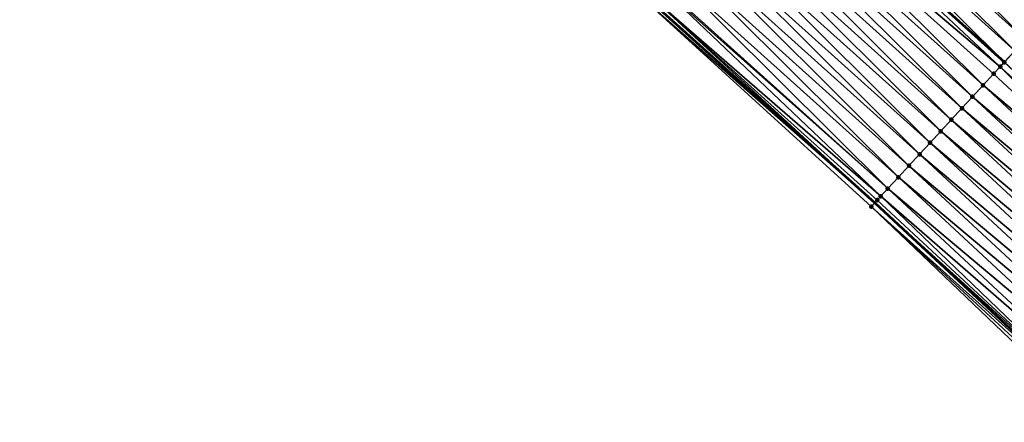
# Model space of a CAD drawing. Header units: feet. Extents: x 2017424 to 2024169, y 808042 to 818730.
# Tile 314 of 329: x 2022711 to 2022774, y 814197 to 814223. Entities that reach past the tile are written whole.
import ezdxf

# ---------------------------------------------------------------- set-up
doc = ezdxf.new("R2010")
doc.units = ezdxf.units.FT
doc.header["$MEASUREMENT"] = 0
for name, color, linetype, lineweight in [('EP_Travel Lane', 172, 'Continuous', 53), ('NB-Road Shots', 141, 'Continuous', 100), ('NB-Road X-Section', 40, 'Continuous', 13), ('STRIPING', 60, 'Continuous', 53)]:
    doc.layers.add(name, color=color, linetype=linetype, lineweight=lineweight)
doc.layers.add('I-77-MM15-17_NB-Surface-BORDER', color=7, linetype='Continuous')
doc.layers.add('I-77-MM15-17_NB-Surface-TIN', color=7, linetype='Continuous')

msp = doc.modelspace()

# ---------------------------------------------------------------- linework, layer by layer
at = {"layer": 'EP_Travel Lane'}
msp.add_polyline3d([(2022422.866419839, 814481.6365759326, 277.5953129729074), (2022439.554069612, 814470.6363868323, 278.3151810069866), (2022455.948422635, 814459.6945810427, 279.0055293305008), (2022472.429681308, 814448.3860954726, 279.7034446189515), (2022488.915409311, 814437.0745433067, 280.252218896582), (2022504.734931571, 814425.6150870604, 280.8348896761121), (2022520.860066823, 814413.8003842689, 281.4652631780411), (2022536.768550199, 814402.0424437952, 282.1749077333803), (2022552.725660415, 814390.006062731, 282.8795338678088), (2022568.682401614, 814377.9699600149, 283.5969408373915), (2022584.137333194, 814365.8545024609, 284.2994493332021), (2022599.807654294, 814353.4460540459, 284.9861975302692), (2022615.215788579, 814341.120437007, 285.6930206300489), (2022630.668926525, 814328.4424044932, 286.3776769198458), (2022646.120596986, 814315.7655759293, 287.1156403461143), (2022661.083339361, 814303.1523471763, 287.8029821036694), (2022676.315716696, 814290.2122915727, 288.5668324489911), (2022691.440887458, 814277.2549136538, 289.3512160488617), (2022706.463531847, 814264.0731237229, 290.1004089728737), (2022721.486653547, 814250.8909149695, 290.8320312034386), (2022736.360581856, 814237.6979294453, 291.5224315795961), (2022751.290612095, 814224.4090451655, 292.2294043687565), (2022765.93421145, 814211.228142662, 292.9237701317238), (2022780.590182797, 814197.6377920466, 293.6343164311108)], dxfattribs=at)
at = {"layer": 'I-77-MM15-17_NB-Surface-BORDER', "color": 3, "linetype": 'Continuous', "lineweight": -3}
msp.add_polyline3d([(2022780.173136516, 814197.1852651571, 293.5812173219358), (2022765.714295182, 814210.9894531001, 292.8945522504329), (2022751.15893774, 814224.2602618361, 292.2115319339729), (2022736.178017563, 814237.4916983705, 291.4986828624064), (2022721.118423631, 814250.4685502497, 290.782546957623), (2022706.131713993, 814263.6924901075, 290.0551970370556), (2022691.043186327, 814276.7986129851, 289.2953614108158), (2022675.922343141, 814289.7565755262, 288.5111486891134), (2022660.81247296, 814302.8384393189, 287.7624959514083), (2022645.361589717, 814314.8332538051, 286.9877210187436), (2022629.909807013, 814327.5102613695, 286.2553828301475), (2022614.650795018, 814340.4269575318, 285.607187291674), (2022599.440062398, 814352.9787763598, 284.9315571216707), (2022584.010182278, 814365.6929084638, 284.2812309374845), (2022568.561657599, 814377.8087969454, 283.5788104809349)], dxfattribs=at)
at = {"layer": 'I-77-MM15-17_NB-Surface-TIN', "color": 128, "linetype": 'Continuous', "lineweight": -3}
for points in [[(2022776.265068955, 814222.4236316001, 293.966247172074), (2022762.0540387, 814236.5514659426, 293.3208155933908), (2022761.390598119, 814235.8032336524, 293.2574630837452)], [(2022776.265068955, 814222.4236316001, 293.966247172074), (2022776.94323965, 814223.1585400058, 294.034276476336), (2022762.0540387, 814236.5514659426, 293.3208155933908)], [(2022775.586763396, 814221.6888482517, 293.9033880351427), (2022761.390598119, 814235.8032336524, 293.2574630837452), (2022760.727179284, 814235.0549819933, 293.1932825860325)], [(2022775.586763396, 814221.6888482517, 293.9033880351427), (2022776.265068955, 814222.4236316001, 293.966247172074), (2022761.390598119, 814235.8032336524, 293.2574630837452)], [(2022774.9082926, 814220.9542181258, 293.8468634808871), (2022760.727179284, 814235.0549819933, 293.1932825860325), (2022760.063628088, 814234.3068482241, 293.1341417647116)], [(2022774.9082926, 814220.9542181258, 293.8468634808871), (2022775.586763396, 814221.6888482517, 293.9033880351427), (2022760.727179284, 814235.0549819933, 293.1932825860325)], [(2022760.063628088, 814234.3068482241, 293.1341417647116), (2022759.407718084, 814233.5674202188, 293.0773944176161), (2022774.237687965, 814220.2279356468, 293.7877521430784)], [(2022774.9082926, 814220.9542181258, 293.8468634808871), (2022760.063628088, 814234.3068482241, 293.1341417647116), (2022774.237687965, 814220.2279356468, 293.7877521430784)], [(2022773.971958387, 814219.940057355, 293.7626822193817), (2022759.400033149, 814233.5587534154, 293.0766664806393), (2022758.736730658, 814232.810398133, 293.0080561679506)], [(2022774.22990717, 814220.2195088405, 293.7870662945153), (2022759.405603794, 814233.565036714, 293.0772114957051), (2022759.400033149, 814233.5587534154, 293.0766664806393)], [(2022773.971958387, 814219.940057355, 293.7626822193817), (2022774.22990717, 814220.2195088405, 293.7870662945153), (2022759.400033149, 814233.5587534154, 293.0766664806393)], [(2022774.22990717, 814220.2195088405, 293.7870662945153), (2022759.407718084, 814233.5674202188, 293.0773944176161), (2022759.405603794, 814233.565036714, 293.0772114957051)], [(2022774.22990717, 814220.2195088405, 293.7870662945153), (2022774.237687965, 814220.2279356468, 293.7877521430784), (2022759.407718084, 814233.5674202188, 293.0773944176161)], [(2022772.873502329, 814218.7497508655, 293.6534401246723), (2022758.736730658, 814232.810398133, 293.0080561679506), (2022758.07348995, 814232.0619878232, 292.9370934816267)], [(2022772.873502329, 814218.7497508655, 293.6534401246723), (2022773.551669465, 814219.4846625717, 293.7216058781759), (2022758.736730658, 814232.810398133, 293.0080561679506)], [(2022773.551669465, 814219.4846625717, 293.7216058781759), (2022773.971958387, 814219.940057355, 293.7626822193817), (2022758.736730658, 814232.810398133, 293.0080561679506)], [(2022772.195396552, 814218.0147822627, 293.5829221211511), (2022758.07348995, 814232.0619878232, 292.9370934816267), (2022757.410253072, 814231.3135741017, 292.8659849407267)], [(2022772.195396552, 814218.0147822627, 293.5829221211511), (2022772.873502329, 814218.7497508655, 293.6534401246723), (2022758.07348995, 814232.0619878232, 292.9370934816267)], [(2022771.517307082, 814217.279798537, 293.5117789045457), (2022757.410253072, 814231.3135741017, 292.8659849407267), (2022756.746869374, 814230.5652911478, 292.8004666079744)], [(2022771.517307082, 814217.279798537, 293.5117789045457), (2022772.195396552, 814218.0147822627, 293.5829221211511), (2022757.410253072, 814231.3135741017, 292.8659849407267)], [(2022770.839097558, 814216.5449261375, 293.4452381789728), (2022756.746869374, 814230.5652911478, 292.8004666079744), (2022756.083495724, 814229.8169992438, 292.7345656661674)], [(2022770.839097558, 814216.5449261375, 293.4452381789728), (2022771.517307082, 814217.279798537, 293.5117789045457), (2022756.746869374, 814230.5652911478, 292.8004666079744)], [(2022770.160906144, 814215.8100369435, 293.3780031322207), (2022756.083495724, 814229.8169992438, 292.7345656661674), (2022755.420117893, 814229.0687110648, 292.6688239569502)], [(2022770.160906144, 814215.8100369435, 293.3780031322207), (2022770.839097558, 814216.5449261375, 293.4452381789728), (2022756.083495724, 814229.8169992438, 292.7345656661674)], [(2022769.482745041, 814215.0751196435, 293.3096061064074), (2022755.420117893, 814229.0687110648, 292.6688239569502), (2022754.756676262, 814228.3204797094, 292.6055114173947)], [(2022769.482745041, 814215.0751196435, 293.3096061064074), (2022770.160906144, 814215.8100369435, 293.3780031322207), (2022755.420117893, 814229.0687110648, 292.6688239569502)], [(2022768.804624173, 814214.3401650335, 293.2396666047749), (2022754.756676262, 814228.3204797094, 292.6055114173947), (2022754.093342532, 814227.5721522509, 292.5380905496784)], [(2022768.804624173, 814214.3401650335, 293.2396666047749), (2022769.482745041, 814215.0751196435, 293.3096061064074), (2022754.756676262, 814228.3204797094, 292.6055114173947)], [(2022768.126582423, 814213.6051370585, 293.166694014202), (2022754.093342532, 814227.5721522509, 292.5380905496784), (2022753.430128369, 814226.823718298, 292.4661171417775)], [(2022768.126582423, 814213.6051370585, 293.166694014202), (2022768.804624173, 814214.3401650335, 293.2396666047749), (2022754.093342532, 814227.5721522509, 292.5380905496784)], [(2022767.448511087, 814212.8701365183, 293.0948556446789), (2022753.430128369, 814226.823718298, 292.4661171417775), (2022752.766776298, 814226.075407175, 292.3993946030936)], [(2022767.448511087, 814212.8701365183, 293.0948556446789), (2022768.126582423, 814213.6051370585, 293.166694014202), (2022753.430128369, 814226.823718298, 292.4661171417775)], [(2022766.770422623, 814212.1351518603, 293.0236738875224), (2022752.766776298, 814226.075407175, 292.3993946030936), (2022752.103488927, 814225.3270384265, 292.3302086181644)], [(2022766.770422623, 814212.1351518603, 293.0236738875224), (2022767.448511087, 814212.8701365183, 293.0948556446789), (2022752.766776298, 814226.075407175, 292.3993946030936)], [(2022766.317841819, 814211.6444542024, 292.9734452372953), (2022752.034346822, 814225.2489898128, 292.3222875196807), (2022751.440497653, 814224.5784059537, 292.2497486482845)], [(2022766.770422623, 814212.1351518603, 293.0236738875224), (2022752.103488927, 814225.3270384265, 292.3302086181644), (2022752.034346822, 814225.2489898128, 292.3222875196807)], [(2022766.317841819, 814211.6444542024, 292.9734452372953), (2022766.770422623, 814212.1351518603, 293.0236738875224), (2022752.034346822, 814225.2489898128, 292.3222875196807)], [(2022751.15893774, 814224.2602618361, 292.2115319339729), (2022765.93421145, 814211.228142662, 292.9237701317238), (2022751.290612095, 814224.4090451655, 292.2294043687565)], [(2022765.714295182, 814210.9894531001, 292.8945522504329), (2022765.93421145, 814211.228142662, 292.9237701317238), (2022751.15893774, 814224.2602618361, 292.2115319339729)], [(2022751.440497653, 814224.5784059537, 292.2497486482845), (2022751.290612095, 814224.4090451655, 292.2294043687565), (2022765.93421145, 814211.228142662, 292.9237701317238)], [(2022766.092534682, 814211.39998126, 292.9448048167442), (2022751.440497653, 814224.5784059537, 292.2497486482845), (2022765.93421145, 814211.228142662, 292.9237701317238)], [(2022766.092534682, 814211.39998126, 292.9448048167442), (2022766.317841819, 814211.6444542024, 292.9734452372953), (2022751.440497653, 814224.5784059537, 292.2497486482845)], [(2022788.207761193, 814205.8942575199, 294.4286293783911), (2022773.971958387, 814219.940057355, 293.7626822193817), (2022773.551669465, 814219.4846625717, 293.7216058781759)], [(2022788.886059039, 814206.62904802, 294.4917840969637), (2022774.22990717, 814220.2195088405, 293.7870662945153), (2022773.971958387, 814219.940057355, 293.7626822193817)], [(2022788.207761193, 814205.8942575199, 294.4286293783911), (2022788.886059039, 814206.62904802, 294.4917840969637), (2022773.971958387, 814219.940057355, 293.7626822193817)], [(2022774.22990717, 814220.2195088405, 293.7870662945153), (2022788.893873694, 814206.637512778, 294.4924974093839), (2022774.237687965, 814220.2279356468, 293.7877521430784)], [(2022788.886059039, 814206.62904802, 294.4917840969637), (2022788.893873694, 814206.637512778, 294.4924974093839), (2022774.22990717, 814220.2195088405, 293.7870662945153)], [(2022788.207761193, 814205.8942575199, 294.4286293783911), (2022773.551669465, 814219.4846625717, 293.7216058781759), (2022772.873502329, 814218.7497508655, 293.6534401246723)], [(2022787.529561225, 814205.1593762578, 294.3617223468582), (2022772.873502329, 814218.7497508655, 293.6534401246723), (2022772.195396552, 814218.0147822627, 293.5829221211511)], [(2022787.529561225, 814205.1593762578, 294.3617223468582), (2022788.207761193, 814205.8942575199, 294.4286293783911), (2022772.873502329, 814218.7497508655, 293.6534401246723)], [(2022786.851538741, 814204.4243304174, 294.2880112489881), (2022772.195396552, 814218.0147822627, 293.5829221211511), (2022771.517307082, 814217.279798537, 293.5117789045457)], [(2022786.851538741, 814204.4243304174, 294.2880112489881), (2022787.529561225, 814205.1593762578, 294.3617223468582), (2022772.195396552, 814218.0147822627, 293.5829221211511)], [(2022786.173456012, 814203.6893404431, 294.216609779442), (2022771.517307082, 814217.279798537, 293.5117789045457), (2022770.839097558, 814216.5449261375, 293.4452381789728)], [(2022786.173456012, 814203.6893404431, 294.216609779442), (2022786.851538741, 814204.4243304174, 294.2880112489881), (2022771.517307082, 814217.279798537, 293.5117789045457)], [(2022785.495270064, 814202.9544461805, 294.149165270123), (2022770.839097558, 814216.5449261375, 293.4452381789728), (2022770.160906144, 814215.8100369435, 293.3780031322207)], [(2022785.495270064, 814202.9544461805, 294.149165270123), (2022786.173456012, 814203.6893404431, 294.216609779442), (2022770.839097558, 814216.5449261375, 293.4452381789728)], [(2022784.817012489, 814202.2196183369, 294.0844666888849), (2022770.160906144, 814215.8100369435, 293.3780031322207), (2022769.482745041, 814215.0751196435, 293.3096061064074)], [(2022784.817012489, 814202.2196183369, 294.0844666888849), (2022785.495270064, 814202.9544461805, 294.149165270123), (2022770.160906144, 814215.8100369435, 293.3780031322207)], [(2022784.138889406, 814201.4846657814, 294.0146122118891), (2022769.482745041, 814215.0751196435, 293.3096061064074), (2022768.804624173, 814214.3401650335, 293.2396666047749)], [(2022784.138889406, 814201.4846657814, 294.0146122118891), (2022784.817012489, 814202.2196183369, 294.0844666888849), (2022769.482745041, 814215.0751196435, 293.3096061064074)], [(2022783.46080857, 814200.7496740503, 293.9431381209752), (2022768.804624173, 814214.3401650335, 293.2396666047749), (2022768.126582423, 814213.6051370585, 293.166694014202)], [(2022783.46080857, 814200.7496740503, 293.9431381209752), (2022784.138889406, 814201.4846657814, 294.0146122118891), (2022768.804624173, 814214.3401650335, 293.2396666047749)], [(2022782.782726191, 814200.0146837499, 293.8717231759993), (2022768.126582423, 814213.6051370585, 293.166694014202), (2022767.448511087, 814212.8701365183, 293.0948556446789)], [(2022782.782726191, 814200.0146837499, 293.8717231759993), (2022783.46080857, 814200.7496740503, 293.9431381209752), (2022768.126582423, 814213.6051370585, 293.166694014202)], [(2022782.104571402, 814199.279760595, 293.803084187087), (2022767.448511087, 814212.8701365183, 293.0948556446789), (2022766.770422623, 814212.1351518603, 293.0236738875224)], [(2022782.104571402, 814199.279760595, 293.803084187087), (2022782.782726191, 814200.0146837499, 293.8717231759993), (2022767.448511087, 814212.8701365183, 293.0948556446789)], [(2022780.748559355, 814197.8096383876, 293.6543999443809), (2022766.317841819, 814211.6444542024, 292.9734452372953), (2022766.092534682, 814211.39998126, 292.9448048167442)], [(2022781.426461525, 814198.5447957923, 293.7327233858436), (2022766.770422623, 814212.1351518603, 293.0236738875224), (2022766.317841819, 814211.6444542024, 292.9734452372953)], [(2022780.748559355, 814197.8096383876, 293.6543999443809), (2022781.426461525, 814198.5447957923, 293.7327233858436), (2022766.317841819, 814211.6444542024, 292.9734452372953)], [(2022781.426461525, 814198.5447957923, 293.7327233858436), (2022782.104571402, 814199.279760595, 293.803084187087), (2022766.770422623, 814212.1351518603, 293.0236738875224)], [(2022765.714295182, 814210.9894531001, 292.8945522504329), (2022780.590182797, 814197.6377920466, 293.6343164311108), (2022765.93421145, 814211.228142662, 292.9237701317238)], [(2022780.391157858, 814197.421840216, 293.6090783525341), (2022780.590182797, 814197.6377920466, 293.6343164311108), (2022765.714295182, 814210.9894531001, 292.8945522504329)], [(2022780.173136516, 814197.1852651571, 293.5812173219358), (2022780.391157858, 814197.421840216, 293.6090783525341), (2022765.714295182, 814210.9894531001, 292.8945522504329)], [(2022780.748559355, 814197.8096383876, 293.6543999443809), (2022766.092534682, 814211.39998126, 292.9448048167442), (2022765.93421145, 814211.228142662, 292.9237701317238)], [(2022780.748559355, 814197.8096383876, 293.6543999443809), (2022765.93421145, 814211.228142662, 292.9237701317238), (2022780.590182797, 814197.6377920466, 293.6343164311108)]]:
    msp.add_3dface(points, dxfattribs=at)
at = {"layer": 'NB-Road Shots', "lineweight": 100}
for p in [(2022773.971958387, 814219.940057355, 293.7626822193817), (2022774.22990717, 814220.2195088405, 293.7870662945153), (2022773.551669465, 814219.4846625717, 293.7216058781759), (2022772.873502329, 814218.7497508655, 293.6534401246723), (2022772.195396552, 814218.0147822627, 293.5829221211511), (2022771.517307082, 814217.279798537, 293.5117789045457), (2022770.839097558, 814216.5449261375, 293.4452381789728), (2022770.160906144, 814215.8100369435, 293.3780031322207), (2022769.482745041, 814215.0751196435, 293.3096061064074), (2022768.804624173, 814214.3401650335, 293.2396666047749), (2022768.126582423, 814213.6051370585, 293.166694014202), (2022767.448511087, 814212.8701365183, 293.0948556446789), (2022766.317841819, 814211.6444542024, 292.9734452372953), (2022766.770422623, 814212.1351518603, 293.0236738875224), (2022765.714295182, 814210.9894531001, 292.8945522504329), (2022766.092534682, 814211.39998126, 292.9448048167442)]:
    msp.add_point(p, dxfattribs=at)
at = {"layer": 'NB-Road X-Section', "extrusion": (0.7327993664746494, -0.6795154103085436, 0.03555131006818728), "elevation": 929022.9321712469, "flags": 128}
msp.add_lwpolyline([(1972429.564597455, -32753.91015303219), (1972429.178138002, -32753.93187603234), (1972428.178138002, -32753.98748073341), (1972427.178138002, -32754.03823069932), (1972426.178138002, -32754.08696026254), (1972425.178138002, -32754.13836105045), (1972424.178138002, -32754.19969236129), (1972423.178138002, -32754.27024266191), (1972422.178138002, -32754.33425268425), (1972421.178138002, -32754.3933033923), (1972420.178138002, -32754.4511475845), (1972419.178138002, -32754.5172760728), (1972418.178138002, -32754.58528595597), (1972417.178138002, -32754.6538223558), (1972416.178138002, -32754.72189469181), (1972415.178138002, -32754.78479359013), (1972414.178138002, -32754.84135389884), (1972413.178138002, -32754.90118890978), (1972412.79783555, -32754.925588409), (1972412.178138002, -32754.96669073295), (1972411.178138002, -32755.03489960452), (1972410.178138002, -32755.10546221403), (1972409.178138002, -32755.17665043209), (1972408.178138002, -32755.24323324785), (1972407.178138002, -32755.31051082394), (1972406.178138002, -32755.37895111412), (1972405.178138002, -32755.44893485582), (1972404.178138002, -32755.52195360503), (1972403.178138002, -32755.59383741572), (1972402.178138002, -32755.66506419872), (1972401.510597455, -32755.71532462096), (1972401.178138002, -32755.74398315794), (1972400.619930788, -32755.7942675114)], dxfattribs=at)
at = {"layer": 'STRIPING'}
msp.add_polyline3d([(2022429.900988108, 814492.3422560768, 278.1123968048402), (2022446.587706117, 814481.3426811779, 278.8630366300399), (2022463.177533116, 814470.2640574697, 279.5867331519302), (2022479.656651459, 814458.9531510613, 280.2955097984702), (2022496.134306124, 814447.6432492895, 281.0531360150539), (2022512.280676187, 814435.9659479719, 281.719148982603), (2022528.403206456, 814424.1531538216, 282.4420169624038), (2022544.454995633, 814412.2905162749, 283.1390962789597), (2022560.412349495, 814400.25395143, 283.8352858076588), (2022576.368005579, 814388.2186672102, 284.590270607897), (2022592.060202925, 814375.9153582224, 285.2895252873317), (2022607.729571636, 814363.506995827, 285.999114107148), (2022623.312779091, 814351.0462764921, 286.7004865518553), (2022638.765153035, 814338.3688707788, 287.4128941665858), (2022654.217895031, 814325.6911631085, 288.111932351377), (2022669.346340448, 814312.7164195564, 288.8136370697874), (2022684.43468856, 814299.6069789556, 289.509568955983), (2022699.497433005, 814286.4848495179, 290.2325826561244), (2022714.520548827, 814273.3026459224, 290.9644220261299), (2022729.544161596, 814260.1200062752, 291.6779691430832), (2022744.482019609, 814246.8611728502, 292.3705130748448), (2022759.407718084, 814233.5674202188, 293.0773944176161), (2022774.237687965, 814220.2279356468, 293.7877521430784)], dxfattribs=at)

doc.saveas('drawing.dxf')
